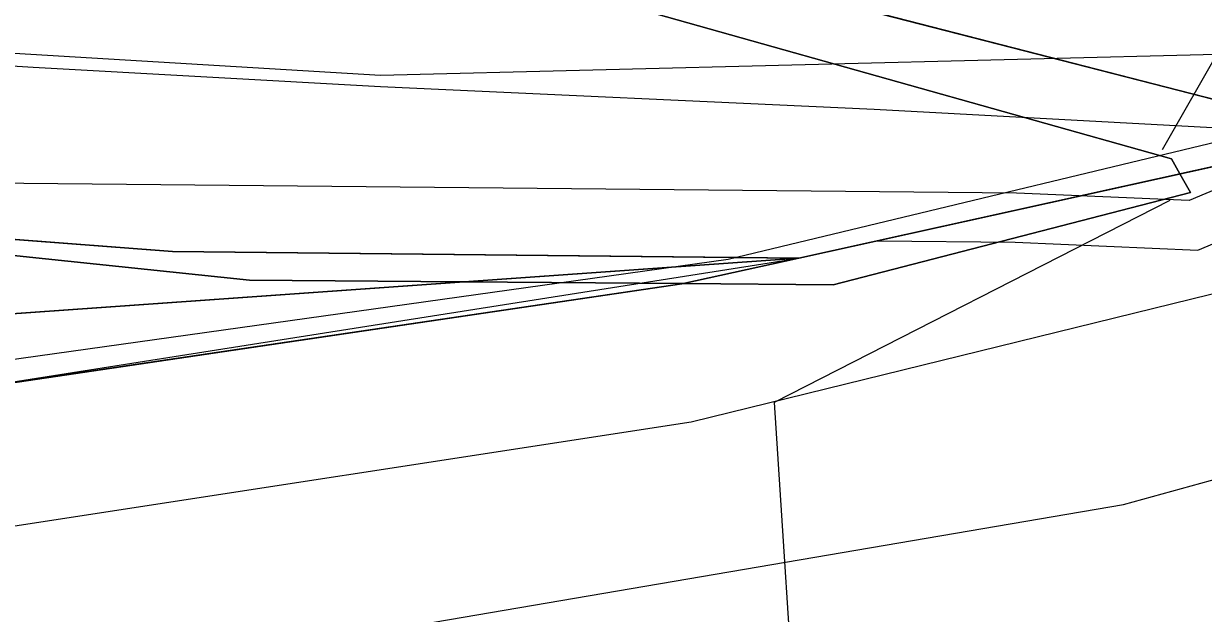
# Model space of a CAD drawing. Extents: x -706130 to -698555, y -971544 to -967260.
# Drawn here: x -704852.67 to -704815.19, y -969570.49 to -969551.73 of the extents above; entities that cross this region are included whole.
import ezdxf

# ---------------------------------------------------------------- set-up
doc = ezdxf.new("R2010")
doc.units = 0
for name, color, linetype in [('BPEJ hranice S', 7, 'Continuous'), ('BPEJ I-II trida ochrany S', 7, 'Continuous'), ('CHKO_Luzicke hory hranice S', 7, 'Continuous'), ('Docházková izochrona - BUS S', 7, 'Continuous'), ('Docházková izochrona - VLAK N', 7, 'Continuous'), ('KN_Hranice_parcel', 7, 'Continuous'), ('KN_Hranice_parcel_vnitrni_kresba', 7, 'Continuous'), ('KN_Polygon parcely', 7, 'Continuous'), ('KN_POZEMKY_10_LESNI POZEMEK', 7, 'Continuous'), ('KN_POZEMKY_14_OSTATNI PLOCHA', 7, 'Continuous'), ('KN_POZEMKY_7_TTP', 7, 'Continuous'), ('KN_VYUZITI_16_ostatni plocha_silnice', 7, 'Continuous'), ('KN_VYUZITI_17_ostatni plocha_ostatni komunikace', 7, 'Continuous'), ('KN_Věcná břemena k části', 7, 'Continuous'), ('Komunikace I třídy osy S', 7, 'Continuous'), ('Koridor cyklostezka Svate Zdislavy N', 7, 'Continuous'), ('Koridor cyklostezka Svate Zdislavy srafy N', 7, 'Continuous'), ('Plochy doprava silniční - silnice I třídy S', 7, 'Continuous'), ('Plochy přírodní - lesní S', 7, 'Continuous'), ('Plochy přírodní - nelesní S', 7, 'Continuous'), ('Plochy verejnych prostranstvi - komunikace ostatni S', 7, 'Continuous'), ('Regulační bloky v krajině S', 7, 'Continuous'), ('Regulační bloky zastavěné S', 7, 'Continuous'), ('Trasy cykloturistické N', 7, 'Continuous'), ('Vodovodní řad - přiváděcí S', 7, 'Continuous'), ('VPS dopravni infrastruktury_obrys N', 7, 'Continuous'), ('VPS dopravni infrastruktury_plochy N', 7, 'Continuous'), ('VÝŠKOPIS_vrstevnice hlavní', 7, 'Continuous'), ('Zábory hodnocené - koridory', 7, 'Continuous')]:
    doc.layers.add(name, color=color, linetype=linetype)

msp = doc.modelspace()

# ---------------------------------------------------------------- linework, layer by layer
at = {"layer": 'BPEJ hranice S'}
for points in [[(-704854.521, -969558.945), (-704845.495, -969559.892), (-704838.701, -969559.944), (-704831.711, -969559.999), (-704826.953, -969560.036), (-704815.6, -969557.1), (-704815.933, -969556.513), (-704816.204, -969556.035), (-704839.559, -969549.451), (-704839.542, -969548.276), (-704839.535, -969547.789), (-704839.509, -969546), (-704839.4, -969538.446), (-704840.66, -969538.09), (-704875.58, -969530.25)], [(-704869.1, -969542), (-704842, -969547.8), (-704839.542, -969548.276), (-704839.559, -969549.451), (-704816.204, -969556.035), (-704815.933, -969556.513), (-704815.6, -969557.1), (-704826.953, -969560.036), (-704831.711, -969559.999), (-704838.701, -969559.944), (-704845.495, -969559.892), (-704854.521, -969558.945)]]:
    msp.add_lwpolyline(points, dxfattribs=at)
at = {"layer": 'BPEJ I-II trida ochrany S'}
for p, q in [((-704845.495, -969559.892), (-704854.521, -969558.945)), ((-704877.76, -969562.71), (-704838.691, -969559.944))]:
    msp.add_line(p, q, dxfattribs=at)
msp.add_lwpolyline([(-704838.691, -969559.944), (-704838.701, -969559.944), (-704845.495, -969559.892)], dxfattribs=at)
at = {"layer": 'CHKO_Luzicke hory hranice S'}
msp.add_lwpolyline([(-704964.77, -969565.65), (-704885.01, -969565.47), (-704856.11, -969563.61), (-704828.04, -969559.19), (-704810.4, -969555.29), (-704798.6, -969550), (-704792.36, -969537.68), (-704781.3, -969526.84), (-704779.71, -969525.28), (-704765.04, -969519.89), (-704740.04, -969507.43), (-704698.9, -969491.95), (-704673.64, -969482.86), (-704648.33, -969474.32), (-704617.57, -969462.64)], dxfattribs=at)
at = {"layer": 'Docházková izochrona - BUS S'}
msp.add_arc((-704475.99, -969462.395), 400, 57.53029, 230.24409, dxfattribs=at)
at = {"layer": 'Docházková izochrona - VLAK N'}
msp.add_circle((-704165.451, -969778.767), 800, dxfattribs=at)
at = {"layer": 'KN_Hranice_parcel'}
for p, q in [((-704828.04, -969559.19), (-704810.4, -969555.29)), ((-704877.76, -969562.71), (-704828.04, -969559.19)), ((-704828.04, -969559.19), (-704831.76, -969560.01)), ((-704831.76, -969560.01), (-704856.11, -969563.61))]:
    msp.add_line(p, q, dxfattribs=at)
for points in [[(-704810.4, -969555.29), (-704902.89, -969531.48), (-704920.82, -969528.71), (-704981.33, -969532.04)], [(-704981.33, -969532.04), (-704942.72, -969551.73), (-704847.94, -969558.98), (-704828.04, -969559.19)]]:
    msp.add_lwpolyline(points, dxfattribs=at)
at = {"layer": 'KN_Hranice_parcel_vnitrni_kresba'}
for p, q in [((-704809.64, -969559.04), (-704831.46, -969564.41)), ((-704831.46, -969564.41), (-704855.58, -969568.12))]:
    msp.add_line(p, q, dxfattribs=at)
msp.add_lwpolyline([(-704964.58, -969564.92), (-704907.44, -969565), (-704884.33, -969564.82), (-704856.54, -969562.9), (-704830.29, -969559.22), (-704810.55, -969554.47), (-704799.11, -969549.2), (-704792.55, -969536.77), (-704780.33, -969524.26), (-704765.5, -969519.26), (-704740.74, -969506.72), (-704700.77, -969491.6), (-704675.61, -969482.25), (-704648.66, -969473.4), (-704617.64, -969461.66)], dxfattribs=at)
at = {"layer": 'KN_Polygon parcely'}
msp.add_lwpolyline([(-704673.64, -969482.86), (-704698.9, -969491.95), (-704740.04, -969507.43), (-704765.04, -969519.89), (-704779.71, -969525.28), (-704781.3, -969526.84), (-704792.36, -969537.68), (-704798.6, -969550), (-704810.4, -969555.29), (-704828.04, -969559.19), (-704831.76, -969560.01), (-704856.11, -969563.61), (-704885.01, -969565.47), (-704964.77, -969565.65)], dxfattribs=at)
for points in [[(-704798.6, -969550), (-704802.19, -969548.98), (-704840.66, -969538.09), (-704875.58, -969530.25), (-704906.3, -969523.77), (-704920.1, -969522.48), (-704922.64, -969522.64), (-704993.44, -969527.17), (-705024.63, -969528.62), (-705019.48, -969532.13), (-705016.68, -969533.99), (-704981.33, -969532.04), (-704920.82, -969528.71), (-704902.89, -969531.48), (-704810.4, -969555.29)], [(-704828.04, -969559.19), (-704810.4, -969555.29), (-704902.89, -969531.48), (-704920.82, -969528.71), (-704981.33, -969532.04), (-704942.72, -969551.73), (-704847.94, -969558.98)], [(-704877.76, -969562.71), (-704828.04, -969559.19), (-704847.94, -969558.98), (-704942.72, -969551.73), (-704981.33, -969532.04), (-705016.68, -969533.99), (-705014.53, -969535.42), (-704942.34, -969561.48), (-704933.35, -969561.78)], [(-704885.01, -969565.47), (-704856.11, -969563.61), (-704831.76, -969560.01), (-704828.04, -969559.19), (-704877.76, -969562.71), (-704933.35, -969561.78), (-704942.34, -969561.48), (-704908.89, -969563.98)]]:
    msp.add_lwpolyline(points, close=True, dxfattribs=at)
at = {"layer": 'KN_POZEMKY_10_LESNI POZEMEK'}
for p, q in [((-704902.89, -969531.48), (-704810.4, -969555.29)), ((-704847.94, -969558.98), (-704942.72, -969551.73)), ((-704810.4, -969555.29), (-704828.04, -969559.19)), ((-704828.04, -969559.19), (-704847.94, -969558.98))]:
    msp.add_line(p, q, dxfattribs=at)
at = {"layer": 'KN_POZEMKY_14_OSTATNI PLOCHA'}
for p, q in [((-704810.4, -969555.29), (-704902.89, -969531.48)), ((-704828.04, -969559.19), (-704810.4, -969555.29)), ((-704877.76, -969562.71), (-704828.04, -969559.19)), ((-704828.04, -969559.19), (-704831.76, -969560.01)), ((-704831.76, -969560.01), (-704828.04, -969559.19)), ((-704831.76, -969560.01), (-704856.11, -969563.61)), ((-704856.11, -969563.61), (-704831.76, -969560.01))]:
    msp.add_line(p, q, dxfattribs=at)
at = {"layer": 'KN_POZEMKY_7_TTP'}
for p, q in [((-704942.72, -969551.73), (-704847.94, -969558.98)), ((-704847.94, -969558.98), (-704828.04, -969559.19)), ((-704828.04, -969559.19), (-704877.76, -969562.71))]:
    msp.add_line(p, q, dxfattribs=at)
at = {"layer": 'KN_VYUZITI_16_ostatni plocha_silnice'}
for p, q in [((-704828.04, -969559.19), (-704810.4, -969555.29)), ((-704877.76, -969562.71), (-704828.04, -969559.19)), ((-704828.04, -969559.19), (-704831.76, -969560.01)), ((-704831.76, -969560.01), (-704828.04, -969559.19)), ((-704831.76, -969560.01), (-704856.11, -969563.61)), ((-704856.11, -969563.61), (-704831.76, -969560.01))]:
    msp.add_line(p, q, dxfattribs=at)
at = {"layer": 'KN_VYUZITI_17_ostatni plocha_ostatni komunikace'}
msp.add_line((-704810.4, -969555.29), (-704902.89, -969531.48), dxfattribs=at)
at = {"layer": 'KN_Věcná břemena k části'}
msp.add_lwpolyline([(-704765.04, -969519.89), (-704767.49, -969520.79), (-704768.58, -969536.27), (-704797.66, -969548.13), (-704798.6, -969550), (-704810.4, -969555.29), (-704825.54, -969558.64), (-704821.17, -969558.68), (-704815.36, -969558.94), (-704798.79, -969551.96), (-704765.6, -969538.41), (-704764.26, -969519.5)], close=True, dxfattribs=at)
at = {"layer": 'Komunikace I třídy osy S'}
msp.add_lwpolyline([(-704975.709, -969573.512), (-704902.922, -969574.623), (-704862.917, -969573.512), (-704840.506, -969570.919), (-704817.726, -969567.03), (-704798.464, -969561.659), (-704778.091, -969554.065), (-704744.383, -969538.508), (-704678.078, -969503.874), (-704660.5, -969495.812), (-704644.556, -969489.798), (-704622.516, -969483.871), (-704596.375, -969478.438), (-704542.135, -969472.573), (-704445.271, -969463.869)], dxfattribs=at)
at = {"layer": 'Koridor cyklostezka Svate Zdislavy N'}
msp.add_lwpolyline([(-704864.604, -969543.924), (-704851.996, -969544.982), (-704839.705, -969545.852), (-704825.282, -969546.416), (-704806.858, -969546.754), (-704802.515, -969546.445), (-704796.051, -969544.968), (-704798.6, -969550), (-704810.4, -969555.29), (-704825.647, -969554.467), (-704841.331, -969553.739), (-704852.374, -969553.122), (-704866.218, -969552.252)], dxfattribs=at)
at = {"layer": 'Koridor cyklostezka Svate Zdislavy srafy N'}
msp.add_lwpolyline([(-704864.604, -969543.924), (-704851.996, -969544.982), (-704839.705, -969545.852), (-704825.282, -969546.416), (-704806.858, -969546.754), (-704802.515, -969546.445), (-704796.051, -969544.968), (-704798.6, -969550), (-704810.4, -969555.29), (-704825.647, -969554.467), (-704841.331, -969553.739), (-704852.374, -969553.122), (-704866.218, -969552.252)], dxfattribs=at)
at = {"layer": 'Plochy doprava silniční - silnice I třídy S'}
for p, q in [((-704810.4, -969555.29), (-704828.04, -969559.19)), ((-704828.04, -969559.19), (-704831.76, -969560.01)), ((-704831.76, -969560.01), (-704856.11, -969563.61))]:
    msp.add_line(p, q, dxfattribs=at)
at = {"layer": 'Plochy přírodní - lesní S'}
for p, q in [((-704810.4, -969555.29), (-704902.89, -969531.48)), ((-704828.04, -969559.19), (-704810.4, -969555.29))]:
    msp.add_line(p, q, dxfattribs=at)
msp.add_lwpolyline([(-704981.33, -969532.04), (-704942.72, -969551.73), (-704847.94, -969558.98), (-704830.076, -969559.169), (-704828.04, -969559.19)], dxfattribs=at)
at = {"layer": 'Plochy přírodní - nelesní S'}
for p, q in [((-704831.76, -969560.01), (-704828.04, -969559.19)), ((-704856.11, -969563.61), (-704831.76, -969560.01))]:
    msp.add_line(p, q, dxfattribs=at)
msp.add_lwpolyline([(-704828.04, -969559.19), (-704830.076, -969559.169), (-704847.94, -969558.98), (-704942.72, -969551.73), (-704981.33, -969532.04)], dxfattribs=at)
at = {"layer": 'Plochy verejnych prostranstvi - komunikace ostatni S'}
msp.add_lwpolyline([(-704902.89, -969531.48), (-704810.4, -969555.29), (-704798.6, -969550)], dxfattribs=at)
at = {"layer": 'Regulační bloky v krajině S'}
for p, q in [((-704810.4, -969555.29), (-704902.89, -969531.48)), ((-704828.04, -969559.19), (-704810.4, -969555.29)), ((-704831.76, -969560.01), (-704828.04, -969559.19)), ((-704856.11, -969563.61), (-704831.76, -969560.01))]:
    msp.add_line(p, q, dxfattribs=at)
at = {"layer": 'Regulační bloky zastavěné S'}
for p, q in [((-704810.4, -969555.29), (-704828.04, -969559.19)), ((-704828.04, -969559.19), (-704831.76, -969560.01)), ((-704831.76, -969560.01), (-704856.11, -969563.61))]:
    msp.add_line(p, q, dxfattribs=at)
msp.add_lwpolyline([(-704902.89, -969531.48), (-704810.4, -969555.29), (-704798.6, -969550)], dxfattribs=at)
at = {"layer": 'Trasy cykloturistické N'}
msp.add_lwpolyline([(-704450.14, -969447.04), (-704454.88, -969450.11), (-704457.48, -969452.42), (-704458.38, -969452.87), (-704500.853, -969465.291), (-704559.859, -969468.886), (-704609.271, -969475.121), (-704654.388, -969485.91), (-704673.116, -969493.469), (-704726.984, -969519.018), (-704786.203, -969547.619), (-704808.105, -969552.542), (-704841.331, -969553.38), (-704876.328, -969551.285), (-704905.915, -969547.677), (-704936.517, -969542.89), (-704956.548, -969538.41), (-704971.962, -969531.524)], dxfattribs=at)
at = {"layer": 'Vodovodní řad - přiváděcí S'}
msp.add_lwpolyline([(-704628.02, -969463.61), (-704641.69, -969468.4), (-704673.81, -969479.75), (-704695.57, -969486.83), (-704729.76, -969499.74), (-704751.72, -969509.93), (-704765.56, -969515.71), (-704767.09, -969537.34), (-704799.7, -969550.65), (-704815.64, -969557.36), (-704821.13, -969557.12), (-704857.03, -969556.77), (-704883.95, -969557.03), (-704913.31, -969556.88), (-704947.34, -969554.13), (-704970.56, -969548.02)], dxfattribs=at)
at = {"layer": 'VPS dopravni infrastruktury_obrys N'}
msp.add_lwpolyline([(-704864.604, -969543.924), (-704851.996, -969544.982), (-704839.705, -969545.852), (-704825.282, -969546.416), (-704806.858, -969546.754), (-704802.515, -969546.445), (-704796.051, -969544.968), (-704798.6, -969550), (-704810.4, -969555.29), (-704825.647, -969554.467), (-704841.331, -969553.739), (-704852.374, -969553.122), (-704866.218, -969552.252)], dxfattribs=at)
at = {"layer": 'VPS dopravni infrastruktury_plochy N'}
msp.add_lwpolyline([(-704864.604, -969543.924), (-704851.996, -969544.982), (-704839.705, -969545.852), (-704825.282, -969546.416), (-704806.858, -969546.754), (-704802.515, -969546.445), (-704796.051, -969544.968), (-704798.6, -969550), (-704810.4, -969555.29), (-704825.647, -969554.467), (-704841.331, -969553.739), (-704852.374, -969553.122), (-704866.218, -969552.252)], dxfattribs=at)
at = {"layer": 'VÝŠKOPIS_vrstevnice hlavní'}
for points in [[(-704966.154, -969443.744), (-704952.172, -969442.317), (-704947.036, -969443.173), (-704943.612, -969446.17), (-704941.471, -969451.306), (-704940.187, -969456.442), (-704938.903, -969481.838), (-704936.621, -969494.678), (-704932.483, -969507.803), (-704928.774, -969514.652), (-704920.495, -969520.047), (-704910.639, -969521.305), (-704894.703, -969515.012), (-704883.061, -969511.823), (-704872.684, -969509.768), (-704862.829, -969511.027), (-704813.811, -969533.757), (-704811.351, -969541.471), (-704812.745, -969549.171), (-704816.495, -969555.745)], [(-704816.252, -969557.362), (-704828.826, -969563.781), (-704828.077, -969575.386)]]:
    msp.add_lwpolyline(points, dxfattribs=at)
at = {"layer": 'Zábory hodnocené - koridory'}
msp.add_lwpolyline([(-704864.604, -969543.924), (-704851.996, -969544.982), (-704839.705, -969545.852), (-704825.282, -969546.416), (-704806.858, -969546.754), (-704802.515, -969546.445), (-704796.051, -969544.968), (-704798.6, -969550), (-704810.4, -969555.29), (-704825.647, -969554.467), (-704841.331, -969553.739), (-704852.374, -969553.122), (-704866.218, -969552.252)], dxfattribs=at)

doc.saveas('drawing.dxf')
